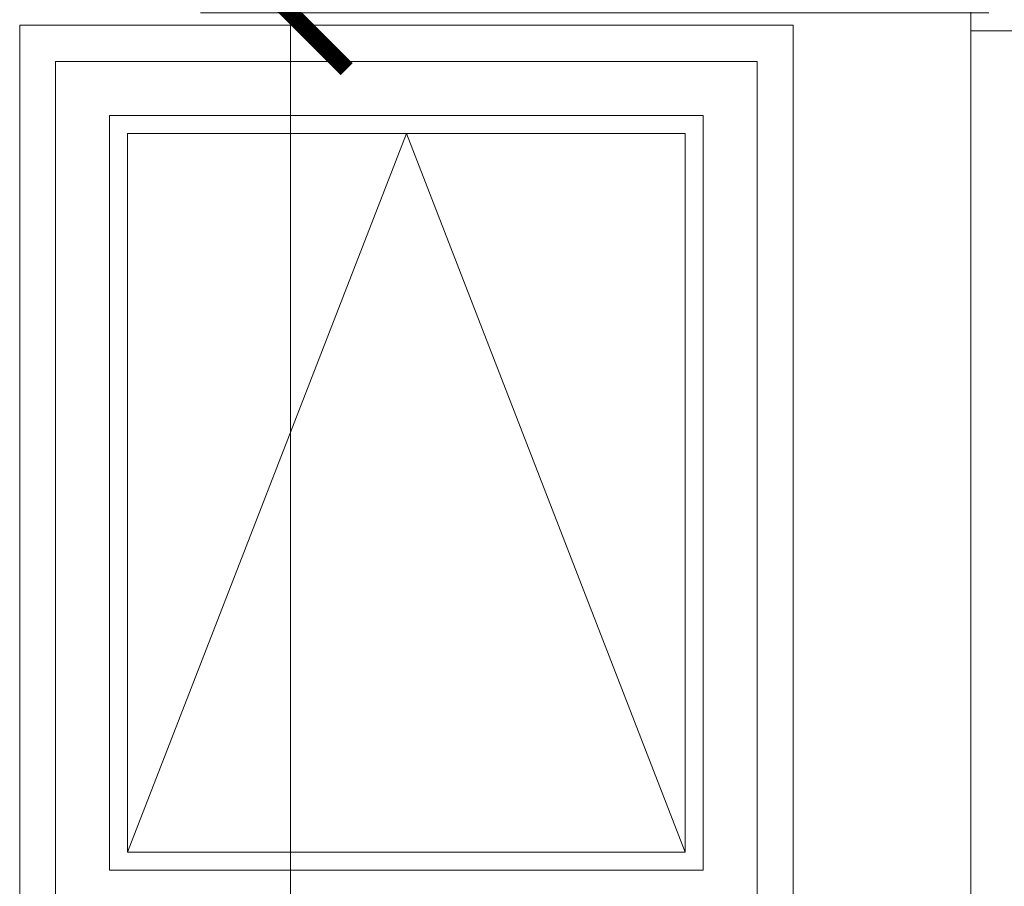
# Model space of a CAD drawing. Extents: x 4615668 to 9294084, y 5325188 to 10688993.
# Tile 280 of 656: x 4639361 to 4639471, y 5327688 to 5327784. Entities that reach past the tile are written whole.
import ezdxf

# ---------------------------------------------------------------- set-up
doc = ezdxf.new("R2010")
doc.units = 0
doc.header["$MEASUREMENT"] = 0
doc.layers.add('DIM', color=7, linetype='Continuous')
doc.layers.add('STOLARKA', color=4, linetype='Continuous')
doc.layers.add('tynk', color=252, linetype='Continuous', lineweight=5)
doc.styles.add('Arial Narrow 20', font='arial.ttf', dxfattribs={"height": 20})
doc.dimstyles.new('1do100 ok', dxfattribs={"dimscale": 0.5, "dimtxt": 12, "dimasz": 25, "dimexe": 20, "dimexo": 0, "dimgap": 5, "dimtad": 1, "dimdec": 0, "dimzin": 9, "dimtxsty": 'Arial Narrow 20', "dimblk": 'ARCHTICK', "dimcen": 3, "dimdle": 20, "dimclrd": 256, "dimclre": 256, "dimclrt": 256, "dimadec": 0, "dimazin": 2, "dimtfac": 1, "dimtdec": 0, "dimtix": 1, "dimtmove": 2, "dimatfit": 3, "dimldrblk": 'NONE', "dimfxl": 0, "dimtvp": 1, "dimtolj": 1, "dimtzin": 0, "dimlwd": 5, "dimlwe": 5, "dimarcsym": 0})

# ---------------------------------------------------------------- blocks, each defined once
blk = doc.blocks.new('_ArchTick')
at = {"color": 0, "linetype": 'ByBlock', "const_width": 0.15}
blk.add_lwpolyline([(-0.5, -0.5), (0.5, 0.5)], dxfattribs=at)
blk = doc.blocks.new('*D5680')
at = {"layer": 'Defpoints', "color": 0}
for p in [(4639391.13, 5327784.97), (4639468.78, 5327784.97), (4639466.78, 5327509.97)]:
    blk.add_point(p, dxfattribs=at)
at = {"layer": 'DIM', "lineweight": 5, "ltscale": 40}
for p, q in [((4639391.13, 5327499.97), (4639391.13, 5327794.97)), ((4639468.78, 5327784.97), (4639381.13, 5327784.97)), ((4639466.78, 5327509.97), (4639381.13, 5327509.97))]:
    blk.add_line(p, q, dxfattribs=at)
at = {"layer": 'DIM', "linetype": 'ByBlock', "lineweight": 5, "xscale": 12.5, "yscale": 12.5, "zscale": 12.5}
for p, rotation in [((4639391.13, 5327784.97), 90), ((4639391.13, 5327509.97), 270)]:
    blk.add_blockref('_ArchTick', p, dxfattribs=dict(at, rotation=rotation))
at = {"layer": 'DIM', "lineweight": 0, "ltscale": 40, "insert": (4639378.42, 5327647.47), "char_height": 20, "attachment_point": 5, "rotation": 90, "style": 'Arial Narrow 20'}
blk.add_mtext('\\A1;275', dxfattribs=at)
blk = doc.blocks.new('_None')
blk = doc.blocks.new('*D5681')
at = {"layer": 'Defpoints', "color": 0}
for p in [(4639391.13, 5327869.98), (4639468.79, 5327869.98), (4639468.79, 5327784.97)]:
    blk.add_point(p, dxfattribs=at)
at = {"layer": 'DIM', "lineweight": 5, "ltscale": 40}
for p, q in [((4639391.13, 5327774.97), (4639391.13, 5327879.98)), ((4639468.79, 5327869.98), (4639381.13, 5327869.98)), ((4639468.79, 5327784.97), (4639381.13, 5327784.97))]:
    blk.add_line(p, q, dxfattribs=at)
at = {"layer": 'DIM', "linetype": 'ByBlock', "lineweight": 5, "xscale": 12.5, "yscale": 12.5, "zscale": 12.5}
for p, rotation in [((4639391.13, 5327869.98), 90), ((4639391.13, 5327784.97), 270)]:
    blk.add_blockref('_ArchTick', p, dxfattribs=dict(at, rotation=rotation))
at = {"layer": 'DIM', "lineweight": 0, "ltscale": 40, "insert": (4639378.42, 5327827.47), "char_height": 20, "attachment_point": 5, "rotation": 90, "style": 'Arial Narrow 20'}
blk.add_mtext('\\A1;85', dxfattribs=at)

msp = doc.modelspace()

# ---------------------------------------------------------------- linework, layer by layer
at = {"lineweight": 0, "ltscale": 40}
for points in [[(4639447.033, 5327509.968), (4639361.033, 5327509.968), (4639361.033, 5327783.613), (4639447.033, 5327783.613)], [(4639365.033, 5327514.469), (4639443.033, 5327514.469), (4639443.033, 5327779.563), (4639365.033, 5327779.563)], [(4639443.033, 5327683.613), (4639365.033, 5327683.613), (4639365.033, 5327779.563), (4639443.033, 5327779.563)], [(4639437.033, 5327689.613), (4639371.033, 5327689.613), (4639371.033, 5327773.563), (4639437.033, 5327773.563)]]:
    msp.add_lwpolyline(points, close=True, dxfattribs=at)
at = {"color": 253, "lineweight": 0, "ltscale": 40}
msp.add_lwpolyline([(4639435.033, 5327691.613), (4639373.033, 5327691.613), (4639373.033, 5327771.563), (4639435.033, 5327771.563)], close=True, dxfattribs=at)
msp.add_lwpolyline([(4639435.033, 5327691.613), (4639404.033, 5327771.563), (4639373.033, 5327691.613)], dxfattribs=at)
at = {"layer": 'STOLARKA', "color": 5, "lineweight": 0}
msp.add_line((4639466.783, 5327509.968), (4639466.783, 5327782.968), dxfattribs=at)
at = {"layer": 'tynk', "lineweight": 0, "ltscale": 40}
msp.add_lwpolyline([(4639498.788, 5327782.968), (4639466.783, 5327782.968), (4639466.783, 5327814.964)], dxfattribs=at)

# ---------------------------------------------------------------- dimensions: what is measured, and where the dimension line sits
at = {"layer": 'DIM', "color": 1, "lineweight": 0, "ltscale": 40}
for base, p1, p2, picture, middle in [((4639391.128, 5327869.978), (4639468.788, 5327784.968), (4639468.788, 5327869.978), '*D5681', (4639378.416, 5327827.473)), ((4639391.128, 5327784.968), (4639466.783, 5327509.968), (4639468.783, 5327784.968), '*D5680', (4639378.416, 5327647.468))]:
    dim = msp.add_linear_dim(base=base, p1=p1, p2=p2, angle=90, dimstyle='1do100 ok', override={"dimfxl": 1, "dimfxlon": 0}, dxfattribs=at)
    dim.commit()
    dim.dimension.update_dxf_attribs({"geometry": picture, "text_midpoint": middle})

doc.saveas('drawing.dxf')
